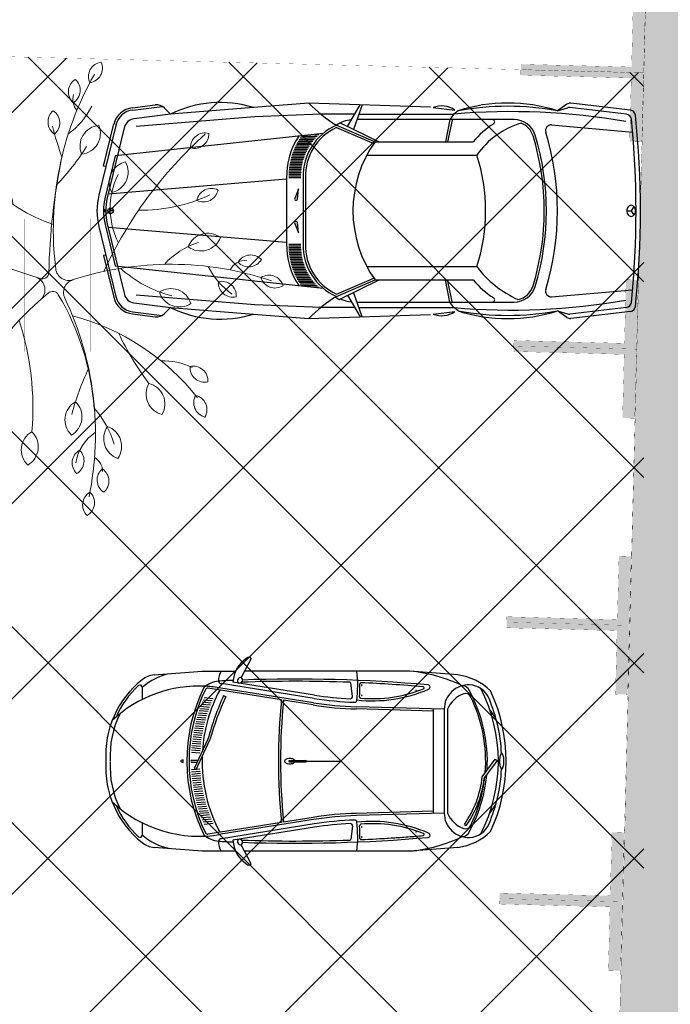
# Model space of a CAD drawing. Header units: millimetres. Extents: x 747415 to 1601423, y -236173 to 551995.
# Tile 528 of 549: x 1201828 to 1207712, y 224956 to 233863. Entities that reach past the tile are written whole.
import ezdxf

# ---------------------------------------------------------------- set-up
doc = ezdxf.new("R2010")
doc.units = ezdxf.units.MM
doc.header["$LTSCALE"] = 100
doc.header["$MEASUREMENT"] = 0
doc.linetypes.add('DASHED2', pattern=[9.525, 6.35, -3.175])
doc.layers.get('0').update_dxf_attribs({"linetype": 'CONTINUOUS', "lineweight": 0})
for name, color, linetype in [('T--A9041_VERHARDING_Parkeren', 9, 'CONTINUOUS'), ('T--L9041_VERHARDING_Parkeren', 9, 'DASHED2'), ('T--L9041_VERHARDING_Wegen', 7, 'CONTINUOUS'), ('T--L9082_INRICHTING_SPECIFIEK_Auto', 8, 'CONTINUOUS')]:
    doc.layers.add(name, color=color, linetype=linetype)
for name, color, linetype, lineweight in [('T--A9041_VERHARDING_Wegen', 21, 'CONTINUOUS', 0), ('T--A9042_BEPLANTING', 90, 'CONTINUOUS', 0), ('T--L9042_BOMEN', 84, 'CONTINUOUS', 0), ('T--L9067_BEHEERVOORZIENING_Belijning', 7, 'DASHED2', 0)]:
    doc.layers.add(name, color=color, linetype=linetype, lineweight=lineweight)
doc.layers.add('T--A9072_BELIJNING', color=7, linetype='CONTINUOUS', lineweight=0, true_color=0xffffff)

# ---------------------------------------------------------------- blocks, each defined once
blk = doc.blocks.new('auto09')
for points in [[(-4594.1, 932), (-4388.1, 957.8)], [(-4591.6, 912.2), (-4326.1, 945.3)], [(-1900, 938.8), (-3000, 975), (-3500, 934.7), (-4250, 874.2), (-4581.7, 832.8)], [(-4250, 874.2), (-4305, 929.2)], [(-2649.6, 763.9), (-2535.4, 959.7)], [(-2517.5, 959.1), (-2594.3, 737.1)], [(-1875.7, 933.5), (-1677.9, 911.4)], [(-1650, 905), (-1686.5, 875)], [(-665.6, 964.1), (-750, 905), (-659.8, 931.8)], [(-126.1, 873.6), (-639.8, 933.5)], [(-89.6, 909.6), (-631.1, 972.8)], [(-2584.8, 875), (-2890.7, 875), (-3487.6, 849.1), (-4561.4, 762.1)], [(-1143.1, 825), (-1338.3, 825), (-2563.9, 825)], [(-2546.7, 875), (-1686.5, 875), (-1723.7, 825), (-1764.2, 625)], [(-1704.1, 821), (-1743.8, 625)], [(-4742.5, 783), (-4898, 141.4)], [(-4835.3, 400), (-4854.8, 404.7), (-4761.9, 787.7)], [(-4664.7, 764.2), (-4821.4, 117.8)], [(-2750, 775), (-2400, 625), (-1513.4, 625)], [(-2749.8, 753.1), (-2411.7, 608.3)], [(-2714.2, 795.1), (-2362.7, 625)], [(-804.1, 777.1), (-71.2, 713.2)], [(-2870.3, 700), (-4749.9, 497.7), (-4840.9, 122.5)], [(-2474.2, 505), (-1480, 505)], [(-3200, 287.2), (-4813.6, 150)], [(-3200, 300), (-3200, -300)], [(-3050, 300), (-3050, -300)], [(-3030, 300), (-3030, -300)], [(-3102.1, 106.8), (-3091.7, 200), (-3127, 113.1)], [(-4835.4, 9.7), (-4855.4, 9.7)], [(-4766.9, 0), (-4791.9, 0), (-4804.4, 21.7)], [(-4804.4, -21.7), (-4791.9, 0)], [(-124.1, 0), (-84.1, 0)], [(-58.7, 38.6), (-84.1, 0), (-58.7, -38.6)], [(-4835.4, -9.7), (-4855.4, -9.7)], [(-4898, -141.4), (-4744.2, -776)], [(-4840.9, -122.5), (-4749.9, -497.7), (-2870.3, -700)], [(-4821.4, -117.8), (-4666.5, -757.1)], [(-3200, -287.2), (-4813.6, -150)], [(-3127, -113.1), (-3091.7, -200), (-3102.1, -106.8)], [(-4835.3, -400), (-4854.8, -404.7), (-4763.6, -780.7)], [(-2474.2, -505), (-1480, -505)], [(-2749.8, -753.1), (-2411.7, -608.3)], [(-2750, -775), (-2400, -625), (-1513.4, -625)], [(-2725.6, -800.6), (-2362.7, -625)], [(-1650, -905), (-1686.5, -875), (-1723.7, -825), (-1764.2, -625)], [(-1704.1, -821), (-1743.8, -625)], [(-2584.8, -875), (-2890.7, -875), (-3487.6, -849.1), (-4561.4, -762.1)], [(-2649.6, -763.9), (-2535.4, -959.7)], [(-2517.5, -959.1), (-2594.3, -737.1)], [(-804.1, -777.1), (-71.2, -713.2)], [(-4581.7, -832.8), (-4250, -874.2), (-3500, -934.7), (-3000, -975), (-1900, -938.8)], [(-4250, -874.2), (-4305, -929.2)], [(-2563.9, -825), (-1143.1, -825)], [(-2546.7, -875), (-1686.5, -875)], [(-126.1, -873.6), (-639.8, -933.5)], [(-4594.1, -932), (-4388.1, -957.8)], [(-4591.6, -912.2), (-4326.1, -945.3)], [(-1875.7, -933.5), (-1677.9, -911.4)], [(-665.6, -964.1), (-750, -905), (-659.8, -931.8)], [(-89.6, -909.6), (-631.1, -972.8)]]:
    blk.add_lwpolyline(points)
at = {"color": 0}
for points in [[(-3094.9, 631.7), (-2962.9, 631.7)], [(-3085.9, 646.7), (-2951, 646.7)], [(-3076.4, 661.7), (-2938.2, 661.7)], [(-3066.2, 676.7), (-2924.4, 676.7)], [(-2947.3, 691.7), (-2909.4, 691.7)], [(-3137.9, 541.7), (-3018.2, 541.7)], [(-3131.9, 556.7), (-3010.6, 556.7)], [(-3125.5, 571.7), (-3002.5, 571.7)], [(-3118.6, 586.7), (-2993.7, 586.7)], [(-3111.2, 601.7), (-2984.2, 601.7)], [(-3103.3, 616.7), (-2973.9, 616.7)], [(-3165.1, 451.7), (-3051.8, 451.7)], [(-3161.5, 466.7), (-3047.5, 466.7)], [(-3157.6, 481.7), (-3042.6, 481.7)], [(-3153.3, 496.7), (-3037.3, 496.7)], [(-3148.6, 511.7), (-3031.5, 511.7)], [(-3143.5, 526.7), (-3025.1, 526.7)], [(-3178.4, 361.7), (-3068, 361.7)], [(-3177.1, 376.7), (-3066.4, 376.7)], [(-3175.4, 391.7), (-3064.4, 391.7)], [(-3173.4, 406.7), (-3061.9, 406.7)], [(-3171, 421.7), (-3059, 421.7)], [(-3168.2, 436.7), (-3055.6, 436.7)], [(-3180.2, 316.7), (-3070.2, 316.7)], [(-3180.1, 301.7), (-3070.1, 301.7)], [(-3180, 331.7), (-3069.9, 331.7)], [(-3179.4, 346.7), (-3069.2, 346.7)], [(-3180.2, -316.7), (-3070.2, -316.7)], [(-3180.1, -301.7), (-3070.1, -301.7)], [(-3180, -331.7), (-3069.9, -331.7)], [(-3179.4, -346.7), (-3069.2, -346.7)], [(-3178.4, -361.7), (-3068, -361.7)], [(-3177.1, -376.7), (-3066.4, -376.7)], [(-3175.4, -391.7), (-3064.4, -391.7)], [(-3173.4, -406.7), (-3061.9, -406.7)], [(-3171, -421.7), (-3059, -421.7)], [(-3168.2, -436.7), (-3055.6, -436.7)], [(-3165.1, -451.7), (-3051.8, -451.7)], [(-3161.5, -466.7), (-3047.5, -466.7)], [(-3157.6, -481.7), (-3042.6, -481.7)], [(-3153.3, -496.7), (-3037.3, -496.7)], [(-3148.6, -511.7), (-3031.5, -511.7)], [(-3143.5, -526.7), (-3025.1, -526.7)], [(-3137.9, -541.7), (-3018.2, -541.7)], [(-3131.9, -556.7), (-3010.6, -556.7)], [(-3125.5, -571.7), (-3002.5, -571.7)], [(-3118.6, -586.7), (-2993.7, -586.7)], [(-3111.2, -601.7), (-2984.2, -601.7)], [(-3103.3, -616.7), (-2973.9, -616.7)], [(-3094.9, -631.7), (-2962.9, -631.7)], [(-3085.9, -646.7), (-2951, -646.7)], [(-3076.4, -661.7), (-2938.2, -661.7)], [(-3066.2, -676.7), (-2924.4, -676.7)], [(-2947.3, -691.7), (-2909.4, -691.7)]]:
    blk.add_lwpolyline(points, dxfattribs=at)
blk.add_circle((-4791.9, 0), 25)
for centre, radius, start, end in [((-3799.5, -32.3), 1012.3, 72.79174, 116.42687), ((-4569.3, 733.6), 200, 97.11891, 166.37301), ((-4569.3, 733.6), 180, 97.11891, 166.37301), ((-4375.7, 858.5), 100, 45, 97.11891), ((-2067.3, 1884.6), 1302.8, 224.28235, 238.39804), ((-1796.7, 744.1), 205.2, 54.62698, 112.627), ((-1168.5, -5077.3), 5974.8, 80.00387, 94.97394), ((-1200, -506.4), 1481.4, 72.31637, 107.68363), ((-1200, -1558.2), 2504, 79.6469, 100.3531), ((-636.9, 923.1), 50, 83.34557, 124.99202), ((-645.6, 883.9), 50, 83.34557, 106.55653), ((-95.4, 860), 50, 6.04557, 83.34557), ((-4569.3, 733.6), 100, 97.11891, 166.37301), ((-2579.8, 514.5), 311.2, 96.44152, 123.15142), ((-1338.3, 805), 20, 302.94071, 90), ((-1143.1, 625), 200, 16.95049, 90), ((-131.9, 823.9), 50, 5.82009, 83.34557), ((-8215.3, 0), 8175.3, 354.17991, 5.82009), ((-8215.3, 0), 8215.3, 353.95443, 6.04557), ((-2546.2, 314), 504, 113.85459, 181.59412), ((-2546.2, 314), 484, 114.87685, 181.59412), ((-862.6, 70.9), 854.7, 122.94071, 139.58811), ((-862.6, 70.9), 754.7, 106.74929, 144.88805), ((-1143.1, 625), 180, 16.95049, 69.50583), ((-808.4, 727.3), 50, 85.0236, 196.95556), ((-3193.8, 0), 2443.7, 343.04444, 16.95556), ((-2546.2, 314), 654, 146.36607, 181.59412), ((-1523.4, 0), 1076.6, 144.51066, 215.48934), ((-3193.8, 0), 2323.7, 343.04951, 16.95049), ((-3193.8, 0), 2343.7, 343.04951, 16.95049), ((-3033.9, 0), 1633.9, 341.99649, 18.00351), ((-4314.9, 0), 600, 166.37301, 193.62699), ((-4335.5, 0), 520, 166.37301, 193.62699), ((-4335.5, 0), 500, 166.37301, 193.62699), ((-3115, 108.2), 13, 157.88876, 353.67711), ((-61.8, 0), 62.3, 161.66631, 180), ((-61.8, 0), 62.3, 180, 198.33369), ((-72.7, 3.6), 50.8, 141.34019, 161.66631), ((-79.7, 9.2), 41.9, 117.37363, 141.34019), ((-84.1, 17.7), 32.3, 90, 117.37363), ((-84.1, 17.7), 32.3, 62.62637, 90), ((-88.5, 9.2), 41.9, 38.65981, 62.62637), ((-95.5, 3.6), 50.8, 18.33369, 38.65981), ((-106.4, 0), 62.3, 0, 18.33369), ((-72.7, -3.6), 50.8, 198.33369, 218.65981), ((-79.7, -9.2), 41.9, 218.65981, 242.62637), ((-84.1, -17.7), 32.3, 242.62637, 270), ((-84.1, -17.7), 32.3, 270, 297.37363), ((-88.5, -9.2), 41.9, 297.37363, 321.34019), ((-95.5, -3.6), 50.8, 321.34019, 341.66631), ((-106.4, 0), 62.3, 341.66631, 0), ((-3115, -108.2), 13, 6.32289, 202.11124), ((-2546.2, -314), 654, 178.40588, 213.63393), ((-2546.2, -314), 504, 178.40588, 246.14541), ((-2546.2, -314), 484, 178.40588, 245.12315), ((-719.6, 67.9), 952.1, 216.99463, 245.94303), ((-862.6, -70.9), 854.7, 220.41189, 237.05929), ((-1143.1, -625), 200, 270, 343.04951), ((-1143.1, -625), 180, 281.35433, 343.04951), ((-4569.3, -733.6), 200, 193.62699, 262.88109), ((-4569.3, -733.6), 180, 193.62699, 262.88109), ((-4569.3, -733.6), 100, 193.62699, 262.88109), ((-2067.3, -1884.6), 1302.8, 121.60196, 135.71765), ((-2579.8, -514.5), 321.2, 236.01938, 243.00055), ((-2579.8, -514.5), 311.2, 244.4102, 263.55848), ((-1338.3, -805), 20, 270, 57.05929), ((-808.4, -727.3), 50, 163.04444, 274.9764), ((-3799.5, 32.3), 1012.3, 243.57313, 287.20826), ((-1168.5, 5077.3), 5974.8, 265.02606, 279.99613), ((-131.9, -823.9), 50, 276.65443, 354.17991), ((-95.4, -860), 50, 276.65443, 353.95443), ((-4375.7, -858.5), 100, 262.88109, 315), ((-1796.7, -744.1), 205.2, 247.373, 305.37302), ((-1200, 1558.2), 2504, 259.6469, 280.3531), ((-1200, 506.4), 1481.4, 252.31637, 287.68363), ((-636.9, -923.1), 50, 235.00798, 276.65443), ((-645.6, -883.9), 50, 253.44347, 276.65443)]:
    blk.add_arc(centre, radius, start, end)
blk.add_solid([(-4855.4, 9.7), (-4835.4, 9.7), (-4855.4, -9.7), (-4835.4, -9.7)])
blk = doc.blocks.new('auto64')
for points in [[(-2304.5, 929), (-2397.7, 757.5)], [(-3183.6, 779.6), (-2750, 815), (-2446.3, 815)], [(-436.4, 779.6), (-870, 815), (-2366.4, 815)], [(-1732.3, 597.4), (-2470.4, 715.1)], [(-3290, 558.5), (-3290, 668.7)], [(-2032.1, 554.1), (-2698.1, 660.3)], [(-1743.3, 528.3), (-2580, 661.7)], [(-1737, 567.8), (-2573.7, 701.2)], [(-1389.3, 586.7), (-1404.3, 704.7)], [(-2658.9, 545), (-2740.4, 552.2)], [(-2650.5, 564.4), (-2732.4, 571.6)], [(-2554.7, 593.2), (-2536.5, 585)], [(-1746.5, 508.6), (-2012.3, 550.9)], [(-2696, 447.9), (-2775.9, 455)], [(-2689.2, 467.4), (-2769.4, 474.5)], [(-2682.1, 486.9), (-2762.6, 494)], [(-2674.7, 506.3), (-2755.5, 513.4)], [(-2667, 525.7), (-2748.1, 532.8)], [(-660, 452.8), (-1354.9, 472.1)], [(-560, 470), (-1354.3, 492.1)], [(-660, 470), (-660, -470)], [(-560, 470.1), (-560, -470.1)], [(-530, 470), (-530, -470)], [(-93, 390), (-149.4, 470)], [(-2725.3, 350.1), (-2804, 357.1)], [(-2720, 369.7), (-2798.9, 376.7)], [(-2714.5, 389.3), (-2793.6, 396.3)], [(-2708.6, 408.9), (-2788, 415.9)], [(-2702.5, 428.4), (-2782.1, 435.5)], [(-2743.3, 271.4), (-2821.4, 278.3)], [(-2739.2, 291.1), (-2817.5, 298)], [(-2734.9, 310.8), (-2813.3, 317.8)], [(-2730.2, 330.5), (-2808.8, 337.4)], [(-2759.9, 172.5), (-2837, 179.3)], [(-2758.1, 192.4), (-2834.5, 199.2)], [(-2753.8, 212.1), (-2831.6, 219)], [(-2750.6, 231.9), (-2828.5, 238.8)], [(-2747.1, 251.7), (-2825.1, 258.6)], [(-2697.1, 199), (-2820.5, -67), (-2802.3, -75.4), (-2678.2, 192.1)], [(-2766.9, 92.8), (-2844.6, 99.7)], [(-2765.1, 112.7), (-2843.1, 119.6)], [(-2763.4, 132.6), (-2841.4, 139.5)], [(-2761.6, 152.6), (-2839.3, 159.4)], [(-2940.1, -4.6), (-2921, -12.7), (-2921, 0), (-2921, 12.7), (-2940.1, 4.6)], [(-2768.7, 72.9), (-2846.4, 79.7)], [(-2841.7, 10), (-2784.7, 10)], [(-1960.2, 5), (-1810.2, 5)], [(-1805.2, 0), (-1490.2, 0)], [(-216, -140.7), (-98.2, 17.6), (-82.2, 5.7), (-196.7, -148.3)], [(-2768.7, -72.9), (-2846.4, -79.7)], [(-2841.7, -10), (-2794, -10)], [(-1960.2, -5), (-1810.2, -5)], [(-2766.9, -92.8), (-2844.6, -99.7)], [(-2765.1, -112.7), (-2843.1, -119.6)], [(-2763.4, -132.6), (-2841.4, -139.5)], [(-2761.6, -152.6), (-2839.3, -159.4)], [(-2759.9, -172.5), (-2837, -179.3)], [(-2758.1, -192.4), (-2834.5, -199.2)], [(-2753.8, -212.1), (-2831.6, -219)], [(-2750.6, -231.9), (-2828.5, -238.8)], [(-2747.1, -251.7), (-2825.1, -258.6)], [(-2743.3, -271.4), (-2821.4, -278.3)], [(-2739.2, -291.1), (-2817.5, -298)], [(-2734.9, -310.8), (-2813.3, -317.8)], [(-2730.2, -330.5), (-2808.8, -337.4)], [(-2725.3, -350.1), (-2804, -357.1)], [(-2720, -369.7), (-2798.9, -376.7)], [(-2714.5, -389.3), (-2793.6, -396.3)], [(-2708.6, -408.9), (-2788, -415.9)], [(-2702.5, -428.4), (-2782.1, -435.5)], [(-93, -390), (-149.4, -470)], [(-2696, -447.9), (-2775.9, -455)], [(-2689.2, -467.4), (-2769.4, -474.5)], [(-2682.1, -486.9), (-2762.6, -494)], [(-2674.7, -506.3), (-2755.5, -513.4)], [(-2667, -525.7), (-2748.1, -532.8)], [(-1743.3, -528.3), (-2580, -661.7)], [(-1746.5, -508.6), (-2012.3, -550.9)], [(-660, -452.8), (-1354.9, -472.1)], [(-560, -470), (-1354.3, -492.1)], [(-3290, -668.7), (-3290, -558.5)], [(-2658.9, -545), (-2740.4, -552.2)], [(-2650.5, -564.4), (-2732.4, -571.6)], [(-2032.1, -554.1), (-2698.1, -660.3)], [(-1737, -567.8), (-2573.7, -701.2)], [(-1732.3, -597.4), (-2470.4, -715.1)], [(-1389.3, -586.7), (-1404.3, -704.7)], [(-377.6, -572), (-361.2, -583.4)], [(-2446.3, -815), (-2750, -815), (-3183.6, -779.6)], [(-2304.5, -929), (-2397.7, -757.5)], [(-436.4, -779.6), (-870, -815), (-2366.4, -815)]]:
    blk.add_lwpolyline(points)
for centre, radius, start, end in [((-2199.5, 702.7), 271.1, 122.50613, 177.38075), ((-2325.6, 917.5), 24, 28.44874, 144.81167), ((-2433.2, 726.8), 169.4, 148.63325, 180.95639), ((-2582.9, 684), 1240.6, 353.72792, 6.0623), ((-1012.2, -604.7), 1426.8, 64.45328, 84.28114), ((-2747.5, 52.9), 874.1, 128.51952, 183.46659), ((-3167.3, 580.3), 200, 94.66686, 128.51952), ((-2919.5, 231.4), 573.2, 102.48104, 130.27203), ((-2566.5, 466), 260.5, 97.97583, 129.79024), ((-1914, -11588.8), 12332, 92.58016, 93.20092), ((-2568.5, 737.6), 36.8, 201.77564, 261.81929), ((-2396.9, 725.7), 31.7, 91.42199, 214.94226), ((-2412.7, 733.7), 28.1, 248.5131, 57.85114), ((-1911, -12957.7), 13680.1, 87.91744, 92.01787), ((-1911, -12957.7), 13700.1, 84.95581, 91.981), ((-1414.2, 703.4), 10, 7.27449, 87.91744), ((-500.4, 274.6), 509, 45.07236, 82.7817), ((-2779, -463.8), 1142.9, 86.74781, 133.30104), ((-2747.5, 52.9), 854.1, 132.40608, 156.06656), ((-3310, 668.7), 20, 0, 132.40608), ((-1377.2, 0), 1510.8, 153.83635, 206.6643), ((-1377.2, 0), 1490.8, 154.18332, 205.81668), ((-1377.2, 0), 1372.8, 152.0676, 176.17966), ((-2715.3, 657.3), 20, 86.74781, 153.83635), ((-2701.2, 640.5), 20, 80.94227, 154.18332), ((-2779, -463.8), 1142.9, 79.9751, 86.74781), ((-1209, 1821.9), 1276.3, 263.69288, 293.35195), ((-2582.9, 684), 1260.6, 355.31586, 0.69122), ((-1312.4, 699.3), 10, 87.49008, 180.69122), ((-1209, 1821.9), 1256.3, 265.04935, 291.59588), ((-1911, -12957.7), 13680.1, 85.12905, 87.49008), ((-1306, 687.5), 2.5, 90, 270), ((-1306, 687.5), 2.5, 270, 90), ((-815.2, 640.9), 2.5, 90, 270), ((-815.2, 640.9), 2.5, 270, 90), ((-750.2, 663), 10, 291.59588, 85.12905), ((-708.2, 669.4), 20, 284.86123, 84.95581), ((-339.9, 470), 220.1, 87.55244, 180.00971), ((-398.9, 609.8), 72.8, 40.21993, 88.41069), ((-1501.5, 0), 1331.5, 356.45688, 29.55824), ((-339.1, 490.1), 200, 22.8604, 87.55244), ((-1501.5, 0), 1431.5, 332.6464, 27.3536), ((-1501.5, 0), 1501.5, 334.98154, 25.01846), ((-87.3, -520.5), 2707.1, 155.70548, 164.58631), ((-87.3, -520.5), 2687.1, 155.70548, 164.62157), ((3446.7, 0), 5506.7, 174.22497, 185.77503), ((3446.7, 0), 5486.7, 174.23695, 185.76305), ((-1271, 3490.9), 2960, 260.94227, 268.0852), ((-1271, 3490.9), 2930, 260.94227, 267.28037), ((-1409.1, 584.2), 20, 267.28037, 7.27449), ((-1369.3, 552.5), 20, 268.0852, 348.13575), ((-1316.5, 580.2), 10, 175.31586, 265.04935), ((-1306, 595.5), 2.5, 90, 270), ((-1306, 595.5), 2.5, 270, 90), ((-306.1, 380.4), 241.2, 108.38397, 158.17889), ((-366.4, 561.8), 50, 26.33108, 108.38397), ((-1501.5, 0), 1316.5, 355.44177, 26.33108), ((-1501.5, 0), 1461.5, 2.73761, 22.8604), ((-1271, 3490.9), 3020, 260.94227, 268.40886), ((-1271, 3490.9), 3000, 260.94227, 268.40886), ((-1461.9, 3509.8), 2978.7, 271.76927, 271.81904), ((-2747.5, 52.9), 834.1, 153.13386, 183.46659), ((-2938.2, 0), 5, 112.78602, 247.21398), ((-2841.7, 0), 10, 90, 270), ((-1377.2, 0), 1372.8, 178.39197, 207.9324), ((-1992, 0), 13, 140.4731, 180), ((-1992, 0), 13, 180, 219.5269), ((-1975.1, -13.9), 34.9, 116.65669, 140.4731), ((-1963.8, -36.4), 60, 101.74645, 116.65669), ((-1956.4, -72.1), 96.5, 90, 101.74645), ((-1960.2, 0), 5, 90, 270), ((-1956.4, -72.1), 96.5, 78.25355, 90), ((-1949, -36.4), 60, 63.34331, 78.25355), ((-1937.7, -13.9), 34.9, 39.5269, 63.34331), ((-1920.8, 0), 13, 22.62438, 39.5269), ((-1810.2, 0), 5, 270, 90), ((184.7, 0), 244.7, 173.25063, 180), ((184.7, 0), 244.7, 180, 186.74937), ((72.7, 13.3), 131.9, 164.0546, 173.25063), ((2.9, 33.2), 59.3, 145.40305, 164.0546), ((-40, 62.8), 7.21, 90, 145.40305), ((-40, 62.8), 7.21, 34.59695, 90), ((-82.9, 33.2), 59.3, 15.9454, 34.59695), ((-152.7, 13.3), 131.9, 6.74937, 15.9454), ((-264.7, 0), 244.7, 0, 6.74937), ((-264.7, 0), 244.7, 353.25063, 0), ((-2747.5, -52.9), 874.1, 176.53341, 231.48048), ((-2747.5, -52.9), 834.1, 176.53341, 206.86614), ((-1975.1, 13.9), 34.9, 219.5269, 243.34331), ((-1963.8, 36.4), 60, 243.34331, 258.25355), ((-1956.4, 72.1), 96.5, 258.25355, 270), ((-1956.4, 72.1), 96.5, 270, 281.74645), ((-1949, 36.4), 60, 281.74645, 296.65669), ((-1937.7, 13.9), 34.9, 296.65669, 320.4731), ((-1920.8, 0), 13, 320.4731, 337.37562), ((-1501.5, 0), 1461.5, 337.1396, 357.26239), ((72.7, -13.3), 131.9, 186.74937, 195.9454), ((2.9, -33.2), 59.3, 195.9454, 214.59695), ((-40, -62.8), 7.21, 214.59695, 270), ((-40, -62.8), 7.21, 270, 325.40305), ((-82.9, -33.2), 59.3, 325.40305, 344.0546), ((-152.7, -13.3), 131.9, 344.0546, 353.25063), ((-1132.8, -43.1), 922, 324.99976, 353.92532), ((-1132.8, -43.1), 942, 324.99976, 353.59119), ((-1501.5, 0), 1331.5, 330.44176, 354.84618), ((-1501.5, 0), 1316.5, 333.66892, 353.76386), ((-2779, 463.8), 1142.9, 226.69896, 280.0249), ((-2747.5, -52.9), 854.1, 203.93344, 227.59392), ((-1271, -3490.9), 3020, 91.59114, 99.05773), ((-1271, -3490.9), 3000, 91.59114, 99.05773), ((-1271, -3490.9), 2960, 91.91669, 99.05773), ((-1369.4, -552.6), 20, 6.18094, 91.91669), ((-1461.9, -3509.8), 2978.7, 88.18478, 88.23073), ((-339.9, -470), 220.1, 179.99029, 272.44756), ((-306.1, -380.4), 241.2, 201.82111, 251.61603), ((-1271, -3490.9), 2930, 92.71963, 99.05773), ((-1409.1, -584.2), 20, 352.72551, 92.71963), ((-2582.9, -684), 1240.6, 353.9377, 6.18094), ((-1209, -1821.9), 1276.3, 66.64805, 96.30712), ((-1316.1, -584.8), 10, 87.14733, 184.47803), ((-2582.9, -684), 1260.6, 359.30878, 4.47803), ((-1209, -1821.9), 1256.3, 68.40412, 94.95065), ((-1306, -595.5), 2.5, 90, 270), ((-1306, -595.5), 2.5, 270, 90), ((-366.4, -561.8), 50, 251.61603, 333.66892), ((-339.1, -490.1), 200, 272.44756, 337.1396), ((-3310, -668.7), 20, 227.59392, 0), ((-2919.5, -231.4), 573.2, 229.72797, 257.51896), ((-2566.5, -466), 260.5, 230.20976, 262.02417), ((-2701.2, -640.5), 20, 205.81668, 279.05773), ((-2568.5, -737.6), 36.8, 98.18071, 158.22436), ((-2396.9, -725.7), 31.7, 145.05774, 268.57801), ((-2412.7, -733.7), 28.1, 302.14886, 111.4869), ((-1911, 12957.7), 13700.1, 268.019, 275.05153), ((-1414.2, -703.4), 10, 272.08256, 352.72551), ((-1312.4, -699.3), 10, 179.30878, 272.50992), ((-1911, 12957.7), 13680.1, 272.50992, 274.87095), ((-1911, 12957.7), 13680.1, 272.50992, 274.79654), ((-1306, -687.5), 2.5, 90, 270), ((-1306, -687.5), 2.5, 270, 90), ((-1012.2, 604.7), 1426.8, 275.71886, 295.54672), ((-815.2, -640.9), 2.5, 90, 270), ((-815.2, -640.9), 2.5, 270, 90), ((-750.2, -663), 10, 274.87095, 68.40412), ((-708.2, -669.4), 20, 275.04419, 75.13877), ((-500.4, -274.6), 509, 277.2183, 314.92764), ((-398.9, -609.8), 72.8, 271.58931, 319.78007), ((-3167.3, -580.3), 200, 231.48048, 265.33314), ((-2433.2, -726.8), 169.4, 179.04361, 211.36675), ((-1914, 11588.8), 12332, 266.79908, 267.41984), ((-2199.5, -702.7), 271.1, 182.61925, 237.49387), ((-1911, 12957.7), 13680.1, 267.98213, 272.08256), ((-2325.6, -917.5), 24, 215.18833, 331.55126)]:
    blk.add_arc(centre, radius, start, end)
blk = doc.blocks.new('boom26')
for centre, radius, start, end in [((155.7, 1905), 132.8, 103.08209, 209.3601), ((9.9, 1969.2), 132.8, 283.08209, 29.3601), ((2713.7, 860.7), 2847.5, 157.87058, 194.6902), ((-37, 1751.1), 132.8, 129.69096, 235.96897), ((-196.1, 1743.2), 132.8, 309.69096, 55.96897), ((25.8, 1694.3), 147.2, 169.77911, 241.17534), ((185.5, 1474.8), 132.8, 83.1766, 189.45462), ((70.3, 1584.8), 132.8, 263.1766, 9.45462), ((-362.8, 2000.5), 688.5, 293.53361, 321.10718), ((-1163.5, 1406.5), 132.8, 161.75101, 268.02903), ((-1294.2, 1315.4), 132.8, 341.75101, 88.02903), ((-659.1, 1432.1), 132.8, 149.53138, 255.80939), ((-806, 1370.7), 132.8, 329.53138, 75.80939), ((-199.5, 1371.8), 189.7, 139.25895, 245.53696), ((-421.8, 1323), 189.7, 319.25895, 65.53696), ((1710.4, 3800.5), 3830.1, 218.53315, 241.78771), ((-2075.7, 884.9), 1445.9, 355.51299, 21.89294), ((368.4, 1461.7), 697.8, 193.8405, 224.247), ((936.5, 1172.1), 132.8, 82.8871, 189.16511), ((821.9, 1282.7), 132.8, 262.8871, 9.16511), ((1196.1, 1147.7), 132.8, 56.60762, 162.88564), ((1142.3, 1297.6), 132.8, 236.60762, 342.88564), ((280.5, 1007.6), 189.7, 103.08209, 209.3601), ((72.3, 1099.4), 189.7, 283.08209, 29.3601), ((2322.5, -556.2), 2147.2, 124.98616, 161.69412), ((1401.7, 856), 666.1, 151.79728, 176.96476), ((-924.8, 1385.2), 1141.4, 314.86921, 341.59472), ((1118, 714.4), 189.7, 56.60762, 162.88564), ((1041.1, 928.6), 189.7, 236.60762, 342.88564), ((-543.1, 3036.5), 2706.6, 291.93305, 303.14442), ((-995.8, 509.1), 189.7, 9.31928, 115.5973), ((-890.6, 710.8), 189.7, 189.31928, 295.5973), ((-624.7, 1194.2), 679.7, 239.81313, 293.78362), ((-1943.9, 389.4), 132.8, 4.76774, 111.04576), ((-1859.3, 524.3), 132.8, 184.76774, 291.04576), ((-332.2, 2833.4), 2847.5, 236.96812, 273.66945), ((-1360.8, 278.9), 189.7, 2.72167, 108.99968), ((-1233.1, 467.2), 189.7, 182.72167, 288.99968), ((1477.5, 301.2), 189.7, 51.15279, 157.4308), ((1421.3, 521.7), 189.7, 231.15279, 337.4308), ((-1941.9, -191.8), 688.5, 32.53665, 60.11022), ((1663.8, -420.8), 868.2, 103.32786, 127.79347), ((1788.1, 224), 132.8, 36.86099, 143.13901), ((-1756.6, 176.7), 132.8, 28.21556, 134.49358), ((-1732.6, 334.1), 132.8, 208.21556, 314.49358), ((-1661.4, 385.1), 147.2, 248.87666, 308.1371), ((-2516.8, -1438.1), 2188.5, 42.65049, 54.20851), ((1696.6, 157.7), 147.2, 86.87666, 146.1371), ((1788.1, 383.2), 132.8, 216.86099, 323.13901), ((1150.6, -2047.2), 2308.7, 90.46688, 117.48442), ((1189, -2581.6), 2847.5, 74.96812, 112.04112), ((1841.8, 2142.3), 2188.5, 240.65049, 252.20851), ((1702.7, 470.5), 412, 210.47633, 257.40871), ((1975.9, 82.3), 132.8, 26.48008, 132.7581), ((2004.6, 238.9), 132.8, 206.48008, 312.7581), ((-1472.8, -25.2), 132.8, 36.8567, 143.13471), ((-2096.9, 3334.3), 3360.2, 281.28584, 286.23611), ((356.9, 5737.6), 5829.6, 254.94405, 265.30416), ((-157.6, 111.5), 120, 273.66945, 14.62325), ((75.4, 169), 120, 194.6902, 292.04112), ((1190, -41.5), 189.7, 26.48008, 132.7581), ((1231, 182.4), 189.7, 206.48008, 312.7581), ((1591.9, 10.8), 132.8, 26.48008, 132.7581), ((1620.6, 167.4), 132.8, 206.48008, 312.7581), ((-1472.8, 134.1), 132.8, 216.8567, 323.13471), ((112.8, -52.2), 60, 117.48442, 215.92386), ((-1908.4, 529.4), 1457.9, 283.32316, 338.47293), ((-125.3, -132.2), 60, 337.22955, 85.30416), ((2370, 1583.2), 2847.5, 215.92386, 253.36809), ((7467.3, -3319.2), 8174.3, 157.22955, 169.12777), ((26.2, -236.7), 120, 37.82773, 157.49813), ((1436.7, -451.9), 189.7, 26.48008, 132.7581), ((935.3, -2818.2), 2533.1, 81.54129, 104.63104), ((1477.7, -228.1), 189.7, 206.48008, 312.7581), ((-1279.7, -546.1), 189.7, 36.86099, 143.13901), ((-1279.7, -318.6), 189.7, 216.86099, 323.13901), ((-420.9, -3045), 2706.6, 97.03174, 105.14442), ((1340.5, -2672.1), 2706.6, 124.19798, 134.59013), ((-1630.3, -622.3), 666.1, 335.80149, 3.42718), ((-1216.7, -1716.6), 1510.5, 15.19708, 49.28793), ((-499.6, -846.6), 189.7, 80.71317, 186.99118), ((-657.3, -682.5), 189.7, 260.71317, 6.99118), ((2197.5, -384.9), 1620.7, 189.25549, 212.24471), ((1328, -877.2), 189.7, 38.50514, 144.78315), ((1290.8, -2554.5), 1790.5, 91.67963, 104.45883), ((1321.5, -649.7), 189.7, 218.50514, 324.78315), ((-1519.8, -956.6), 132.8, 52.70028, 158.9783), ((-1563.3, -803.4), 132.8, 232.70028, 338.9783), ((-978.1, -934.8), 132.8, 94.7219, 200.99992), ((-1113, -850.1), 132.8, 274.7219, 20.99992), ((590.2, -2836.8), 2188.5, 114.71625, 126.27427), ((236.8, -925), 259.2, 156.26047, 200.37725), ((1371.2, -846.4), 350.7, 193.70411, 232.35972), ((1513.1, -1078.2), 132.8, 36.8567, 143.13471), ((-804.5, -1188.3), 475.6, 345.81107, 23.92269), ((89.6, -1072.6), 132.8, 139.25895, 245.53696), ((-66, -1106.8), 132.8, 319.25895, 65.53696), ((1364.1, -1014.7), 147.2, 182.19912, 241.45955), ((1406.1, -1337.2), 339.5, 87.26377, 117.18318), ((1513.2, -918.9), 132.8, 216.8567, 323.13471), ((-247.9, -1843.7), 688.5, 104.60241, 132.17597), ((-275.4, -1349), 132.8, 114.55497, 220.83299), ((-431, -1315), 132.8, 294.55497, 40.83299), ((898.6, -1201.6), 132.8, 160.92268, 267.20069), ((766.7, -1290.9), 132.8, 340.92268, 87.20069), ((-478.9, -1770.2), 132.8, 114.87103, 221.14904), ((-634.7, -1737.1), 132.8, 294.87103, 41.14904)]:
    blk.add_arc(centre, radius, start, end)
blk = doc.blocks.new('9041_parkeerplaats_2500x5000_hoeklijn')
at = {"layer": 'T--A9072_BELIJNING', "linetype": 'Continuous'}
h = blk.add_hatch(color=256, dxfattribs=at)
h.paths.add_polyline_path([(-1200, -1390), (-1250, -1390), (-1250, -2500), (-625, -2500), (-625, -2390), (-1200, -2390)])
h.paths.add_polyline_path([(1250, -1390), (1200, -1390), (1200, -2390), (625, -2390), (625, -2500), (1250, -2500)])
at = {"layer": 'T--L9067_BEHEERVOORZIENING_Belijning', "const_width": 1}
for points in [[(-1200, -1390), (-1250, -1390), (-1250, -2500), (-625, -2500), (-625, -2390), (-1200, -2390)], [(1250, -1390), (1200, -1390), (1200, -2390), (625, -2390), (625, -2500), (1250, -2500)]]:
    blk.add_lwpolyline(points, close=True, dxfattribs=at)
blk = doc.blocks.new('*U299')
at = {"layer": 'T--L9067_BEHEERVOORZIENING_Belijning'}
blk.add_blockref('9041_parkeerplaats_2500x5000_hoeklijn', (0, 1945, -0.5), dxfattribs=at)
blk = doc.blocks.new('*U300')
at = {"layer": 'T--L9067_BEHEERVOORZIENING_Belijning', "color": 0, "linetype": 'ByBlock', "lineweight": -2, "transparency": 16777216}
for p in [(22500, 0), (25000, 0), (27500, 0), (30000, 0), (32500, 0)]:
    blk.add_blockref('*U299', p, dxfattribs=at)

msp = doc.modelspace()

# ---------------------------------------------------------------- hatches: boundary and pattern name
at = {"layer": 'T--A9041_VERHARDING_Parkeren', "linetype": 'Continuous'}
h = msp.add_hatch(dxfattribs=at)
h.set_pattern_fill('ANSI37', color=256, scale=10000, style=0)
h.paths.add_polyline_path([(1196976.756, 233647.586), (1207473.356, 233383.525), (1207473.356, 200429.823), (1196096.768, 198667.408)])
at = {"layer": 'T--A9041_VERHARDING_Wegen'}
h = msp.add_hatch(dxfattribs=at)
h.set_pattern_fill('AR-HBONE', color=256, scale=100, style=0)
h.paths.add_polyline_path([(1157219.877, 186989.02), (1166013.356, 188713.845), (1171076.5, 182434.5), (1191537.356, 182434.5), (1191537.356, 190613.845), (1191120.175, 198269.487), (1192222.6, 243789.818), (1212387.27, 243997.91), (1211269.113, 199451.254), (1213661.693, 196083.121), (1212680.034, 153087.458), (1212973.022, 136685.342), (1196565.863, 137581.2), (1190892.469, 143209.936), (1190892.469, 149163.108), (1190746.023, 149516.661), (1190392.469, 149663.108), (1185587.356, 149671.978), (1185587.356, 154063.108), (1189387.356, 154063.108), (1189740.909, 154209.554), (1189887.356, 154563.108), (1189887.356, 162563.108), (1189740.909, 162916.661), (1189387.356, 163063.108), (1185387.356, 163063.108), (1185387.356, 165563.108), (1189387.356, 165563.108), (1189740.909, 165709.554), (1189887.356, 166063.108), (1189887.356, 175563.108), (1189740.909, 175916.661), (1189387.356, 176063.108), (1166029.628, 176063.108)])
h.paths.add_polyline_path([(1196096.768, 199110.827), (1206644.871, 200894.085), (1207611.99, 238894.35), (1197115.39, 239158.411)], flags=16)
h.paths.add_polyline_path([(1196893.953, 191994.411), (1204362.7, 190673.157), (1205797.433, 189223.819), (1206187.356, 187222.07), (1205806.518, 166130.186), (1202755.076, 152437.2), (1196650.761, 153995.189)], flags=16)
h.paths.add_polyline_path([(1195756.125, 149888.887), (1196243.5, 147133), (1197847.5, 144918.5), (1200253.698, 143574.766), (1207742.785, 143170.331), (1207742.785, 146829.562)], flags=16)
at = {"layer": 'T--A9042_BEPLANTING'}
h = msp.add_hatch(dxfattribs=at)
h.set_pattern_fill('GRASS', color=256, scale=1500, style=0)
edge = h.paths.add_edge_path()
edge.add_line((1194589.183, 247525.193), (1194593.64, 247264.881))
edge.add_line((1194593.64, 247264.881), (1189597.042, 247120.843))
edge.add_line((1189597.042, 247120.843), (1179615.176, 246734.424))
edge.add_line((1179615.176, 246734.424), (1169673.169, 246260.926))
edge.add_line((1169673.169, 246260.926), (1159743.156, 245284.429))
edge.add_line((1159743.156, 245284.429), (1149794.302, 244232.037))
edge.add_line((1149794.302, 244232.037), (1139904.319, 243419.621))
edge.add_line((1139904.319, 243419.621), (1138613.747, 243325.021))
edge.add_line((1138613.747, 243325.021), (1135690.007, 243117.197))
edge.add_line((1135690.007, 243117.197), (1132771.926, 242932.503))
edge.add_line((1132771.926, 242932.503), (1129859.398, 242758.599))
edge.add_line((1129859.398, 242758.599), (1126616.556, 242566.575))
edge.add_line((1126616.556, 242566.575), (1123385.964, 242364.695))
edge.add_line((1123385.964, 242364.695), (1120184.728, 242139.833))
edge.add_line((1120184.728, 242139.833), (1117014.113, 241880.011))
edge.add_line((1117014.113, 241880.011), (1113876.289, 241570.228))
edge.add_line((1113876.289, 241570.228), (1110773.76, 241198.319))
edge.add_line((1110773.76, 241198.319), (1107692.214, 240764.72))
edge.add_line((1107692.214, 240764.72), (1104624.361, 240306.925))
edge.add_line((1104624.361, 240306.925), (1101572.465, 239835.828))
edge.add_line((1101572.465, 239835.828), (1100403.086, 239650.924))
edge.add_line((1100403.086, 239650.924), (1097780.987, 239217.99))
edge.add_line((1097780.987, 239217.99), (1095157.329, 238732.83))
edge.add_line((1095157.329, 238732.83), (1092526.922, 238274.052))
edge.add_line((1092526.922, 238274.052), (1089457.602, 237766.051))
edge.add_line((1089457.602, 237766.051), (1086388.73, 237224.846))
edge.add_line((1086388.73, 237224.846), (1083401.545, 236651.668))
edge.add_line((1083401.545, 236651.668), (1080469.385, 236024.459))
edge.add_line((1080469.385, 236024.459), (1077519.444, 235269.823))
edge.add_line((1077519.444, 235269.823), (1074567.867, 234454.498))
edge.add_line((1074567.867, 234454.498), (1071611.505, 233602.32))
edge.add_line((1071611.505, 233602.32), (1068661.406, 232725.291))
edge.add_line((1068661.406, 232725.291), (1065719.424, 231822.381))
edge.add_line((1065719.424, 231822.381), (1062684.54, 230856.109))
edge.add_line((1062684.54, 230856.109), (1059866.196, 229920.836))
edge.add_line((1059866.196, 229920.836), (1056845.381, 228880.035))
edge.add_line((1056845.381, 228880.035), (1054034.15, 227860.451))
edge.add_line((1054034.15, 227860.451), (1051908.682, 227043.859))
edge.add_line((1051908.682, 227043.859), (1051192.354, 226766.278))
edge.add_line((1051192.354, 226766.278), (1050671.69, 226564.519))
edge.add_line((1050671.69, 226564.519), (1049927.631, 226262.62))
edge.add_line((1049927.631, 226262.62), (1049070.32, 225903.54))
edge.add_line((1049070.32, 225903.54), (1048360.834, 225606.376))
edge.add_line((1048360.834, 225606.376), (1045574.185, 224396.868))
edge.add_line((1045574.185, 224396.868), (1042746.023, 223102.062))
edge.add_line((1042746.023, 223102.062), (1039916.204, 221736.561))
edge.add_line((1039916.204, 221736.561), (1037264.038, 220364.549))
edge.add_line((1037264.038, 220364.549), (1036639.036, 220037.907))
edge.add_line((1036639.036, 220037.907), (1035761.731, 219567.084))
edge.add_line((1035761.731, 219567.084), (1034455.173, 218860.02))
edge.add_line((1034455.173, 218860.02), (1031834.519, 217415.207))
edge.add_line((1031834.519, 217415.207), (1029063.532, 215837.52))
edge.add_line((1029063.532, 215837.52), (1026493.513, 214322.916))
edge.add_line((1026493.513, 214322.916), (1023661.374, 212596.81))
edge.add_line((1023661.374, 212596.81), (1021148.701, 211011.913))
edge.add_line((1021148.701, 211011.913), (1018664.489, 209394.723))
edge.add_line((1018664.489, 209394.723), (1016111.63, 207674.051))
edge.add_line((1016111.63, 207674.051), (1013541.964, 205866.676))
edge.add_line((1013541.964, 205866.676), (1011054.819, 204060.939))
edge.add_line((1011054.819, 204060.939), (1008551.61, 202180.933))
edge.add_line((1008551.61, 202180.933), (1006071.977, 200261.271))
edge.add_line((1006071.977, 200261.271), (1003623.026, 198305.877))
edge.add_line((1003623.026, 198305.877), (1001255.469, 196356.541))
edge.add_line((1001255.469, 196356.541), (998895.97, 194358.237))
edge.add_line((998895.97, 194358.237), (996592.894, 192340.973))
edge.add_line((996592.894, 192340.973), (994271.188, 190253.094))
edge.add_line((994271.188, 190253.094), (992089.799, 188232.713))
edge.add_line((992089.799, 188232.713), (989855.126, 186096.735))
edge.add_line((989855.126, 186096.735), (987565.682, 183840.779))
edge.add_line((987565.682, 183840.779), (985556.73, 181812.43))
edge.add_line((985556.73, 181812.43), (983340.235, 179499.914))
edge.add_line((983340.235, 179499.914), (981234.422, 177237.565))
edge.add_line((981234.422, 177237.565), (979162.94, 174943.215))
edge.add_line((979162.94, 174943.215), (977214.691, 172724.59))
edge.add_line((977214.691, 172724.59), (975036.892, 170165.071))
edge.add_line((975036.892, 170165.071), (973160.412, 167901.106))
edge.add_line((973160.412, 167901.106), (971300.145, 165540.186))
edge.add_line((971300.145, 165540.186), (970653.489, 164750.347))
edge.add_line((970653.489, 164750.347), (969323.906, 163031.694))
edge.add_line((969323.906, 163031.694), (967532.389, 160664.585))
edge.add_line((967532.389, 160664.585), (965620.33, 158124.446))
edge.add_line((965620.33, 158124.446), (963729.485, 155559.861))
edge.add_line((963729.485, 155559.861), (962160.024, 153368.205))
edge.add_line((962160.024, 153368.205), (960583.853, 151476.839))
edge.add_line((960583.853, 151476.839), (957868.106, 147829.141))
edge.add_line((957868.106, 147829.141), (955546.579, 144354.957))
edge.add_line((955546.579, 144354.957), (952781.766, 139999.101))
edge.add_line((952781.766, 139999.101), (950228.309, 135925.671))
edge.add_line((950228.309, 135925.671), (947689.507, 131669.07))
edge.add_line((947689.507, 131669.07), (945836.511, 128467.426))
edge.add_line((945836.511, 128467.426), (939785.242, 117718.876))
edge.add_line((939785.242, 117718.876), (930712.869, 102774.401))
edge.add_line((930712.869, 102774.401), (922173.53, 90199.799))
edge.add_arc((831492.457, 157259.067), 112782.989, 306.60619454, 323.5168236, ccw=False)
edge.add_line((898746.269, 66722.183), (906881.323, 58450.839))
edge.add_arc((1039056.702, -43733.649), 167068.849, 138.06483794, 142.29247104, ccw=False)
edge.add_line((914773.924, 67916.66), (924725.806, 83316.857))
edge.add_line((924725.806, 83316.857), (935036.865, 100427.915))
edge.add_line((935036.865, 100427.915), (938271.243, 105214.41))
edge.add_line((938271.243, 105214.41), (944567.151, 115601.153))
edge.add_line((944567.151, 115601.153), (949536.685, 124088.131))
edge.add_line((949536.685, 124088.131), (954824.472, 132626.587))
edge.add_line((954824.472, 132626.587), (959827.89, 140132.671))
edge.add_line((959827.89, 140132.671), (963059.812, 145135.12))
edge.add_line((963059.812, 145135.12), (965500.197, 148828.356))
edge.add_line((965500.197, 148828.356), (966613.361, 150562.786))
edge.add_line((966613.361, 150562.786), (968025.373, 152669.584))
edge.add_line((968025.373, 152669.584), (969925.147, 155201.552))
edge.add_line((969925.147, 155201.552), (971712.101, 157704.465))
edge.add_line((971712.101, 157704.465), (973307.285, 159791.446))
edge.add_line((973307.285, 159791.446), (974380.773, 161326.936))
edge.add_line((974380.773, 161326.936), (975513.5, 162711.848))
edge.add_line((975513.5, 162711.848), (977022.752, 164676.523))
edge.add_line((977022.752, 164676.523), (979125.989, 167160.936))
edge.add_line((979125.989, 167160.936), (980701.644, 168861.659))
edge.add_line((980701.644, 168861.659), (983077.997, 171627.505))
edge.add_line((983077.997, 171627.505), (985074.319, 173856.029))
edge.add_line((985074.319, 173856.029), (986909.132, 175828.505))
edge.add_line((986909.132, 175828.505), (989063.699, 178159.256))
edge.add_line((989063.699, 178159.256), (991154.428, 180245.145))
edge.add_line((991154.428, 180245.145), (993121.205, 182057.606))
edge.add_line((993121.205, 182057.606), (995324.494, 184142.051))
edge.add_line((995324.494, 184142.051), (997280.219, 186006.612))
edge.add_line((997280.219, 186006.612), (999623.744, 188200.448))
edge.add_line((999623.744, 188200.448), (1002349.065, 190608.065))
edge.add_line((1002349.065, 190608.065), (1004754.956, 192653.066))
edge.add_line((1004754.956, 192653.066), (1007294.928, 194741.918))
edge.add_line((1007294.928, 194741.918), (1008978.786, 196161.928))
edge.add_line((1008978.786, 196161.928), (1011076.047, 197755.95))
edge.add_line((1011076.047, 197755.95), (1013065.241, 199247.814))
edge.add_line((1013065.241, 199247.814), (1015821.037, 201346.882))
edge.add_line((1015821.037, 201346.882), (1017686.716, 202722.52))
edge.add_line((1017686.716, 202722.52), (1020957.031, 204817.97))
edge.add_line((1020957.031, 204817.97), (1023228.197, 206313.401))
edge.add_line((1023228.197, 206313.401), (1026470.58, 208376.744))
edge.add_line((1026470.58, 208376.744), (1028603.548, 209658.432))
edge.add_line((1028603.548, 209658.432), (1030968.801, 211111.637))
edge.add_line((1030968.801, 211111.637), (1032974.557, 212278.47))
edge.add_line((1032974.557, 212278.47), (1034989.373, 213415.47))
edge.add_line((1034989.373, 213415.47), (1036654.679, 214452.728))
edge.add_line((1036654.679, 214452.728), (1038246.03, 215241.653))
edge.add_line((1038246.03, 215241.653), (1039948.347, 216202.761))
edge.add_line((1039948.347, 216202.761), (1041825.775, 217172.039))
edge.add_line((1041825.775, 217172.039), (1043014.131, 217759.859))
edge.add_line((1043014.131, 217759.859), (1045164.207, 218821.145))
edge.add_line((1045164.207, 218821.145), (1047341.541, 219812.404))
edge.add_line((1047341.541, 219812.404), (1050071.07, 221013.985))
edge.add_line((1050071.07, 221013.985), (1051244.22, 221490.97))
edge.add_line((1051244.22, 221490.97), (1052347.556, 221956.97))
edge.add_line((1052347.556, 221956.97), (1053649.506, 222430.47))
edge.add_line((1053649.506, 222430.47), (1054533.126, 222784.97))
edge.add_line((1054533.126, 222784.97), (1056086.056, 223306.47))
edge.add_line((1056086.056, 223306.47), (1057869.317, 223968.97))
edge.add_line((1057869.317, 223968.97), (1060574.556, 224929.97))
edge.add_line((1060574.556, 224929.97), (1063483.693, 225922.97))
edge.add_line((1063483.693, 225922.97), (1065608.903, 226631.593))
edge.add_line((1065608.903, 226631.593), (1069173.064, 227676.47))
edge.add_line((1069173.064, 227676.47), (1072281.977, 228625.637))
edge.add_line((1072281.977, 228625.637), (1075375.394, 229611.47))
edge.add_line((1075375.394, 229611.47), (1077123.927, 230119.62))
edge.add_line((1077123.927, 230119.62), (1080375.394, 230986.97))
edge.add_line((1080375.394, 230986.97), (1082892.594, 231747.063))
edge.add_line((1082892.594, 231747.063), (1087287.423, 232727.295))
edge.add_line((1087287.423, 232727.295), (1089726.851, 233304.236))
edge.add_line((1089726.851, 233304.236), (1092683.446, 233905.227))
edge.add_line((1092683.446, 233905.227), (1095564.394, 234529.046))
edge.add_line((1095564.394, 234529.046), (1098820.303, 235134.124))
edge.add_line((1098820.303, 235134.124), (1101429.17, 235680.801))
edge.add_line((1101429.17, 235680.801), (1102775.394, 235932.97))
edge.add_line((1102775.394, 235932.97), (1105482.445, 236248.973))
edge.add_line((1105482.445, 236248.973), (1107758.807, 236612.397))
edge.add_line((1107758.807, 236612.397), (1110496.735, 236978.709))
edge.add_line((1110496.735, 236978.709), (1115376.091, 237663.748))
edge.add_line((1115376.091, 237663.748), (1120160.891, 238162.648))
edge.add_line((1120160.891, 238162.648), (1122883.614, 238303.454))
edge.add_line((1122883.614, 238303.454), (1125390.669, 238461.915))
edge.add_line((1125390.669, 238461.915), (1128123.405, 238391.97))
edge.add_line((1128123.405, 238391.97), (1132768.171, 238736.47))
edge.add_line((1132768.171, 238736.47), (1135790.587, 239107.966))
edge.add_line((1135790.587, 239107.966), (1138342.94, 239481.456))
edge.add_line((1138342.94, 239481.456), (1142060.43, 239524.47))
edge.add_line((1142060.43, 239524.47), (1147419.918, 239838.053))
edge.add_line((1147419.918, 239838.053), (1152508.673, 240937.759))
edge.add_line((1152508.673, 240937.759), (1161790.445, 241405.25))
edge.add_line((1161790.445, 241405.25), (1166293.104, 242414.317))
edge.add_line((1166293.104, 242414.317), (1170003.913, 243136.47))
edge.add_line((1170003.913, 243136.47), (1182817.631, 243902.97))
edge.add_line((1182817.631, 243902.97), (1191677.387, 244103.47))
edge.add_line((1191677.387, 244103.47), (1200992.076, 244164.47))
edge.add_line((1200992.076, 244164.47), (1212315.556, 244345.47))
edge.add_line((1212315.556, 244345.47), (1212435.36, 247419.97))
edge.add_line((1212435.36, 247419.97), (1205479.36, 247503.517))
edge.add_line((1205479.36, 247503.517), (1202606.248, 247460.622))
edge.add_line((1202606.248, 247460.622), (1194593.64, 247264.881))

# ---------------------------------------------------------------- linework, layer by layer
at = {"layer": 'T--A9041_VERHARDING_Parkeren', "linetype": 'Continuous', "const_width": 1}
msp.add_lwpolyline([(1196976.756, 233647.586), (1207473.356, 233383.525), (1207473.356, 200429.823), (1196096.768, 198667.408)], close=True, dxfattribs=at)
at = {"layer": 'T--A9041_VERHARDING_Wegen', "const_width": 1}
msp.add_lwpolyline([(1196096.768, 199110.827), (1206644.871, 200894.085), (1207611.99, 238894.35), (1197115.39, 239158.411)], close=True, dxfattribs=at)
at = {"layer": 'T--L9041_VERHARDING_Parkeren', "const_width": 1}
msp.add_lwpolyline([(1201871.189, 232060.27), (1202471.189, 232060.27), (1202471.189, 230860.27), (1201871.189, 230860.27)], close=True, dxfattribs=at)
at = {"layer": 'T--L9041_VERHARDING_Wegen', "const_width": 1}
msp.add_lwpolyline([(1207582.15, 237708.16), (1206656.019, 200893.804)], dxfattribs=at)

# ---------------------------------------------------------------- block references
at = {"layer": 'T--L9042_BOMEN', "linetype": 'Continuous', "rotation": 273.4399454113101}
msp.add_blockref('boom26', (1202171.189, 231460.27), dxfattribs=at)
at = {"layer": 'T--L9067_BEHEERVOORZIENING_Belijning', "rotation": 88.52873166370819}
msp.add_blockref('*U300', (1206113.226, 202156.414, 0.5), dxfattribs=at)
at = {"layer": 'T--L9082_INRICHTING_SPECIFIEK_Auto'}
for name, p in [('auto09', (1207441.92, 232133.921)), ('auto64', (1206227.262, 227155.554))]:
    msp.add_blockref(name, p, dxfattribs=at)

doc.saveas('drawing.dxf')
